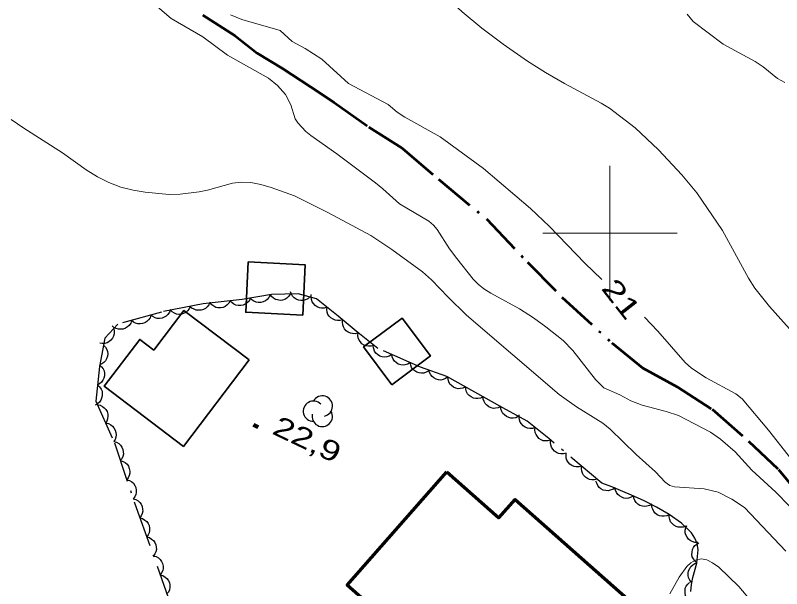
# Model space of a CAD drawing. Extents: x 356765 to 358572, y 5103174 to 5104650.
# Drawn here: x 357555.8 to 357612.8, y 5103773.6 to 5103816.2 of the extents above; entities that cross this region are included whole.
import ezdxf
from ezdxf.enums import TextEntityAlignment as Align

# ---------------------------------------------------------------- set-up
doc = ezdxf.new("R2010")
doc.units = 0
doc.header["$LTSCALE"] = 0.6
for name, pattern in [('DASH_DOUBLE_DOT', [9.2, 5, -1.2, 0.3, -1.2, 0.3, -1.2]), ('DOT_DASHED', [7.7, 5, -1.2, 0.3, -1.2]), ('LONG_DASHED', [7.5, 6, -1.5])]:
    doc.linetypes.add(name, pattern=pattern)
for name, color, linetype, lineweight in [('2', 7, 'Continuous', 13), ('3', 7, 'Continuous', 140), ('31', 7, 'Continuous', 70), ('4', 7, 'Continuous', 90), ('44', 7, 'Continuous', 25), ('61', 7, 'Continuous', 13)]:
    doc.layers.add(name, color=color, linetype=linetype, lineweight=lineweight)

msp = doc.modelspace()

# ---------------------------------------------------------------- linework, layer by layer
at = {"layer": '2', "linetype": 'LONG_DASHED'}
for points in [[(357592.06, 5103814.06), (357590.47, 5103815.25), (357589, 5103816.46), (357587.45, 5103817.9), (357585.13, 5103819.88), (357582.78, 5103822.16), (357581.89, 5103822.66), (357581.25, 5103822.92), (357580.37, 5103822.92), (357579.6, 5103822.76), (357578.58, 5103822.35), (357576.5, 5103821.08), (357575.52, 5103820.55), (357574.4, 5103820.3), (357572.67, 5103820.19), (357571.46, 5103820.47), (357569.53, 5103821.05), (357567.92, 5103821.85), (357566.19, 5103822.62), (357563.66, 5103823.32)], [(357612.99, 5103811.2), (357612.45, 5103811.5), (357611.39, 5103812.37), (357610.8, 5103812.76), (357608.41, 5103814.05), (357606.19, 5103815.73), (357605.75, 5103816.29)]]:
    msp.add_lwpolyline(points, dxfattribs=at)
at = {"layer": '2'}
for points in [[(357566.35, 5103816.83), (357567.38, 5103815.96), (357569.73, 5103814.59), (357571.55, 5103813.23), (357574.62, 5103811.53), (357575.29, 5103810.98), (357575.88, 5103810.3), (357576.28, 5103809.54), (357576.6, 5103808.51)], [(357599.39, 5103796.55), (357598.13, 5103797.78), (357595.5, 5103800.51), (357594.09, 5103801.83), (357590.6, 5103804.82), (357587.38, 5103807.17), (357584.75, 5103808.63), (357584.18, 5103809.01), (357583.5, 5103809.57), (357580.56, 5103811.13), (357578.57, 5103812.94), (357577.34, 5103813.72), (357576.37, 5103814.26), (357575.48, 5103815.06), (357572.63, 5103815.88), (357571.79, 5103816.23)], [(357614.2, 5103791.95), (357611.85, 5103794.55), (357610.77, 5103795.91), (357610.3, 5103796.66), (357608.37, 5103800.21), (357606.46, 5103803), (357605.35, 5103804.34), (357603.61, 5103806.2), (357601.87, 5103807.83), (357599.97, 5103809.29), (357599.35, 5103809.67), (357596.61, 5103811.13), (357595.2, 5103811.94), (357593.87, 5103812.79), (357592.06, 5103814.06)], [(357555.48, 5103808.45), (357556.42, 5103807.8), (357559.28, 5103805.97), (357561.04, 5103804.71), (357561.89, 5103804.19), (357562.74, 5103803.76), (357563.64, 5103803.43), (357564.55, 5103803.21), (357565.45, 5103803.05), (357567.23, 5103802.88), (357568.04, 5103802.9), (357569.45, 5103803.07), (357570.08, 5103803.2), (357571.94, 5103803.73), (357572.61, 5103803.8), (357573.29, 5103803.76), (357574.03, 5103803.63), (357574.81, 5103803.4), (357576.54, 5103802.79), (357579.01, 5103801.54), (357582.22, 5103799.82), (357583.79, 5103798.8), (357586.07, 5103797.13), (357586.74, 5103796.54), (357587.96, 5103795.24), (357589.34, 5103793.9), (357596.22, 5103788.01), (357597.51, 5103787.09), (357599.46, 5103785.88), (357600.02, 5103785.44), (357601.95, 5103783.55), (357603.38, 5103782.26), (357604.11, 5103781.5), (357604.45, 5103781.26), (357604.79, 5103781.16), (357607, 5103781), (357608.04, 5103780.76), (357609.06, 5103780.23), (357610, 5103779.61), (357613.08, 5103776.37)], [(357576.6, 5103808.51), (357576.8, 5103808.21), (357577.38, 5103807.57), (357577.75, 5103807.26), (357579.7, 5103805.9), (357582.57, 5103803.74), (357583.12, 5103803.3), (357584.34, 5103802.19), (357586.53, 5103800.9), (357586.87, 5103800.61), (357587.15, 5103800.28), (357588.07, 5103798.84), (357588.61, 5103798.11), (357589.82, 5103796.58), (357590.19, 5103796.22), (357590.62, 5103795.87), (357591.13, 5103795.55), (357593.28, 5103794.37), (357594.31, 5103793.7), (357595.24, 5103793.04), (357596.52, 5103792.03), (357597.24, 5103791.28), (357598.92, 5103789.12), (357599.55, 5103788.51), (357600.73, 5103787.98), (357601.55, 5103787.55), (357602.39, 5103787.22), (357604.19, 5103786.76), (357605.09, 5103786.46), (357607.48, 5103785.21), (357608.23, 5103784.69), (357609.3, 5103783.75), (357610.54, 5103782.38), (357612.34, 5103780.76), (357613.34, 5103779.71)], [(357624.96, 5103773), (357623.87, 5103773.88), (357619.53, 5103777.09), (357618.09, 5103778.26), (357617.13, 5103779.18), (357615.01, 5103781.37), (357613.52, 5103783.15), (357611.78, 5103785.37), (357609.82, 5103787.7), (357609.37, 5103788.05), (357607.15, 5103789.26), (357606.07, 5103789.96), (357605.59, 5103790.38), (357603.57, 5103792.72), (357602.56, 5103793.75)], [(357604.44, 5103773.19), (357605.15, 5103774.43), (357605.71, 5103775.22), (357606.01, 5103775.51), (357606.37, 5103775.7), (357606.77, 5103775.79), (357607.21, 5103775.72), (357607.63, 5103775.5), (357608.09, 5103775.18), (357609.57, 5103773.75), (357611.85, 5103771.05)]]:
    msp.add_lwpolyline(points, dxfattribs=at)
at = {"layer": '3'}
msp.add_line((357573.49, 5103785.76), (357573.85, 5103785.59), dxfattribs=at)
at = {"layer": '31', "lineweight": 35}
for points in [[(357577.15, 5103793.91), (357577.33, 5103797.66), (357573.1, 5103797.87), (357572.92, 5103794.13), (357577.15, 5103793.91)], [(357573.17, 5103790.59), (357568.28, 5103784.15), (357562.39, 5103788.62), (357565.04, 5103792.11), (357566.08, 5103791.32), (357568.32, 5103794.26), (357573.17, 5103790.59)], [(357583.79, 5103788.73), (357586.65, 5103790.88), (357584.54, 5103793.69), (357581.68, 5103791.55), (357583.79, 5103788.73)]]:
    msp.add_lwpolyline(points, close=True, dxfattribs=at)
at = {"layer": '31'}
msp.add_lwpolyline([(357587.88, 5103782.26), (357591.74, 5103778.84), (357592.94, 5103780.21), (357604.53, 5103769.98), (357598, 5103762.59), (357594.64, 5103765.55), (357592.54, 5103763.18), (357580.45, 5103773.84), (357587.88, 5103782.26)], close=True, dxfattribs=at)
at = {"layer": '4', "linetype": 'DASH_DOUBLE_DOT', "lineweight": 53}
msp.add_lwpolyline([(357569.72, 5103816.21), (357572.12, 5103814.67), (357573.76, 5103813.38), (357575.65, 5103812.24), (357577.74, 5103810.88), (357579.5, 5103809.72), (357582.07, 5103807.88), (357584.54, 5103806.32), (357587.25, 5103804.01), (357590.84, 5103801.04), (357593.86, 5103797.84), (357596.43, 5103795.24), (357600.13, 5103791.86), (357602.42, 5103789.99), (357605, 5103788.59), (357607.59, 5103786.91), (357610.29, 5103784.55), (357612.54, 5103782.44), (357614.51, 5103780.04), (357616.91, 5103777.84), (357620.41, 5103774.86), (357623.76, 5103771.83)], dxfattribs=at)
at = {"layer": '44', "linetype": 'DOT_DASHED'}
msp.add_lwpolyline([(357606.01, 5103773.38), (357606.05, 5103773.88), (357606.17, 5103774.41), (357606.47, 5103775.47), (357606.56, 5103776.47), (357606.49, 5103776.93), (357606.31, 5103777.34), (357606.05, 5103777.74), (357605.31, 5103778.46), (357604.4, 5103779.09), (357603.46, 5103779.63), (357602.54, 5103780.12), (357601.61, 5103780.54), (357600.15, 5103781.16), (357599.39, 5103781.43), (357595.46, 5103784.74), (357593.83, 5103786.03), (357592.04, 5103787.03), (357589.95, 5103788.19), (357587.86, 5103789.35), (357585.9, 5103790.05), (357582.75, 5103791.42), (357581.12, 5103792.71), (357579.8, 5103793.84), (357578.17, 5103795.13), (357576.81, 5103795.5), (357574.82, 5103795.44), (357572.66, 5103795.08), (357569.74, 5103794.76), (357566.65, 5103794.14), (357563.4, 5103793.23), (357562.43, 5103792.21), (357562.03, 5103790.09), (357561.76, 5103787.52), (357563.15, 5103784.41), (357564.77, 5103779.61), (357568.58, 5103768.93)], dxfattribs=at)
at = {"layer": '44'}
for points in [[(357574.73, 5103795.42), (357574.64, 5103795.23), (357574.51, 5103795.08), (357574.38, 5103794.97), (357574.22, 5103794.9), (357574.04, 5103794.86), (357573.85, 5103794.86), (357573.69, 5103794.87), (357573.53, 5103794.95), (357573.37, 5103795.05), (357573.25, 5103795.18)], [(357576.23, 5103795.48), (357576.12, 5103795.31), (357575.96, 5103795.17), (357575.82, 5103795.08), (357575.65, 5103795.03), (357575.47, 5103795.01), (357575.28, 5103795.04), (357575.12, 5103795.08), (357574.97, 5103795.17), (357574.83, 5103795.29), (357574.73, 5103795.44)], [(357577.69, 5103795.26), (357577.54, 5103795.12), (357577.35, 5103795.04), (357577.19, 5103795), (357577.02, 5103795), (357576.83, 5103795.03), (357576.66, 5103795.11), (357576.52, 5103795.19), (357576.4, 5103795.33), (357576.31, 5103795.48), (357576.25, 5103795.65)], [(357578.96, 5103794.5), (357578.76, 5103794.44), (357578.56, 5103794.44), (357578.39, 5103794.46), (357578.23, 5103794.53), (357578.08, 5103794.63), (357577.95, 5103794.77), (357577.85, 5103794.91), (357577.8, 5103795.07), (357577.77, 5103795.26), (357577.78, 5103795.44)], [(357570.26, 5103794.87), (357570.18, 5103794.67), (357570.05, 5103794.52), (357569.93, 5103794.4), (357569.77, 5103794.33), (357569.6, 5103794.27), (357569.41, 5103794.27), (357569.24, 5103794.28), (357569.08, 5103794.35), (357568.92, 5103794.44), (357568.79, 5103794.57)], [(357571.76, 5103794.98), (357571.67, 5103794.8), (357571.52, 5103794.65), (357571.39, 5103794.55), (357571.23, 5103794.49), (357571.05, 5103794.45), (357570.85, 5103794.46), (357570.69, 5103794.49), (357570.54, 5103794.57), (357570.39, 5103794.68), (357570.27, 5103794.82)], [(357573.25, 5103795.15), (357573.16, 5103794.96), (357573.01, 5103794.82), (357572.88, 5103794.72), (357572.72, 5103794.65), (357572.54, 5103794.62), (357572.35, 5103794.63), (357572.18, 5103794.65), (357572.03, 5103794.73), (357571.88, 5103794.84), (357571.76, 5103794.98)], [(357567.31, 5103794.33), (357567.24, 5103794.13), (357567.13, 5103793.96), (357567.01, 5103793.84), (357566.86, 5103793.75), (357566.69, 5103793.69), (357566.5, 5103793.67), (357566.34, 5103793.67), (357566.17, 5103793.72), (357566, 5103793.8), (357565.87, 5103793.92)], [(357568.79, 5103794.57), (357568.71, 5103794.38), (357568.58, 5103794.22), (357568.46, 5103794.11), (357568.3, 5103794.03), (357568.13, 5103793.98), (357567.94, 5103793.97), (357567.77, 5103793.99), (357567.61, 5103794.05), (357567.45, 5103794.15), (357567.32, 5103794.28)], [(357580.14, 5103793.57), (357579.94, 5103793.51), (357579.73, 5103793.51), (357579.57, 5103793.53), (357579.41, 5103793.6), (357579.25, 5103793.7), (357579.13, 5103793.84), (357579.03, 5103793.97), (357578.97, 5103794.14), (357578.95, 5103794.33), (357578.96, 5103794.5)], [(357564.42, 5103793.52), (357564.36, 5103793.32), (357564.24, 5103793.15), (357564.13, 5103793.03), (357563.97, 5103792.94), (357563.8, 5103792.88), (357563.61, 5103792.86), (357563.45, 5103792.86), (357563.28, 5103792.91), (357563.12, 5103793), (357562.98, 5103793.11)], [(357565.87, 5103793.92), (357565.8, 5103793.72), (357565.68, 5103793.56), (357565.57, 5103793.44), (357565.42, 5103793.35), (357565.25, 5103793.28), (357565.06, 5103793.26), (357564.89, 5103793.26), (357564.72, 5103793.32), (357564.56, 5103793.4), (357564.42, 5103793.52)], [(357581.27, 5103792.59), (357581.06, 5103792.53), (357580.86, 5103792.54), (357580.7, 5103792.56), (357580.54, 5103792.64), (357580.39, 5103792.75), (357580.27, 5103792.89), (357580.18, 5103793.03), (357580.13, 5103793.2), (357580.11, 5103793.38), (357580.13, 5103793.56)], [(357563.1, 5103792.91), (357563.14, 5103792.71), (357563.13, 5103792.51), (357563.09, 5103792.34), (357563.01, 5103792.19), (357562.89, 5103792.05), (357562.74, 5103791.93), (357562.6, 5103791.85), (357562.43, 5103791.81), (357562.24, 5103791.8), (357562.06, 5103791.83)], [(357582.45, 5103791.66), (357582.25, 5103791.6), (357582.04, 5103791.6), (357581.88, 5103791.62), (357581.72, 5103791.69), (357581.56, 5103791.79), (357581.44, 5103791.93), (357581.34, 5103792.06), (357581.28, 5103792.23), (357581.26, 5103792.41), (357581.27, 5103792.59)], [(357562.33, 5103791.69), (357562.48, 5103791.54), (357562.58, 5103791.36), (357562.63, 5103791.21), (357562.65, 5103791.03), (357562.63, 5103790.85), (357562.56, 5103790.67), (357562.49, 5103790.52), (357562.37, 5103790.4), (357562.22, 5103790.29), (357562.05, 5103790.21)], [(357583.77, 5103790.98), (357583.59, 5103790.86), (357583.4, 5103790.81), (357583.23, 5103790.79), (357583.06, 5103790.81), (357582.89, 5103790.87), (357582.72, 5103790.98), (357582.6, 5103791.08), (357582.5, 5103791.23), (357582.43, 5103791.4), (357582.39, 5103791.57)], [(357585.15, 5103790.38), (357584.97, 5103790.27), (357584.77, 5103790.21), (357584.61, 5103790.19), (357584.44, 5103790.22), (357584.26, 5103790.27), (357584.1, 5103790.38), (357583.97, 5103790.48), (357583.88, 5103790.63), (357583.8, 5103790.8), (357583.77, 5103790.98)], [(357562.04, 5103790.22), (357562.2, 5103790.08), (357562.31, 5103789.91), (357562.38, 5103789.76), (357562.41, 5103789.59), (357562.41, 5103789.4), (357562.36, 5103789.22), (357562.3, 5103789.07), (357562.18, 5103788.93), (357562.05, 5103788.81), (357561.89, 5103788.72)], [(357586.52, 5103789.78), (357586.34, 5103789.67), (357586.15, 5103789.61), (357585.99, 5103789.59), (357585.81, 5103789.62), (357585.64, 5103789.68), (357585.48, 5103789.78), (357585.35, 5103789.88), (357585.25, 5103790.03), (357585.18, 5103790.2), (357585.15, 5103790.38)], [(357587.95, 5103789.32), (357587.78, 5103789.19), (357587.59, 5103789.13), (357587.43, 5103789.09), (357587.25, 5103789.11), (357587.07, 5103789.15), (357586.91, 5103789.25), (357586.77, 5103789.34), (357586.67, 5103789.48), (357586.58, 5103789.65), (357586.54, 5103789.82)], [(357589.26, 5103788.58), (357589.07, 5103788.48), (357588.87, 5103788.45), (357588.7, 5103788.44), (357588.53, 5103788.48), (357588.36, 5103788.56), (357588.22, 5103788.68), (357588.1, 5103788.79), (357588.02, 5103788.95), (357587.96, 5103789.12), (357587.94, 5103789.3)], [(357561.89, 5103788.72), (357562.05, 5103788.59), (357562.16, 5103788.42), (357562.23, 5103788.27), (357562.25, 5103788.1), (357562.25, 5103787.91), (357562.2, 5103787.73), (357562.14, 5103787.58), (357562.03, 5103787.44), (357561.89, 5103787.32), (357561.73, 5103787.23)], [(357590.57, 5103787.85), (357590.38, 5103787.75), (357590.18, 5103787.72), (357590.02, 5103787.71), (357589.84, 5103787.75), (357589.68, 5103787.83), (357589.53, 5103787.95), (357589.41, 5103788.06), (357589.33, 5103788.22), (357589.27, 5103788.4), (357589.26, 5103788.58)], [(357591.88, 5103787.12), (357591.69, 5103787.03), (357591.49, 5103786.99), (357591.33, 5103786.98), (357591.16, 5103787.03), (357590.99, 5103787.1), (357590.84, 5103787.22), (357590.72, 5103787.34), (357590.64, 5103787.49), (357590.58, 5103787.67), (357590.57, 5103787.85)], [(357561.88, 5103787.26), (357562.08, 5103787.22), (357562.27, 5103787.13), (357562.4, 5103787.03), (357562.51, 5103786.9), (357562.6, 5103786.74), (357562.65, 5103786.55), (357562.67, 5103786.39), (357562.64, 5103786.21), (357562.59, 5103786.04), (357562.49, 5103785.89)], [(357593.19, 5103786.39), (357593, 5103786.29), (357592.8, 5103786.26), (357592.64, 5103786.25), (357592.47, 5103786.3), (357592.3, 5103786.37), (357592.15, 5103786.49), (357592.03, 5103786.61), (357591.95, 5103786.76), (357591.89, 5103786.94), (357591.88, 5103787.12)], [(357594.43, 5103785.56), (357594.23, 5103785.49), (357594.03, 5103785.49), (357593.86, 5103785.51), (357593.7, 5103785.58), (357593.55, 5103785.68), (357593.42, 5103785.82), (357593.32, 5103785.96), (357593.27, 5103786.12), (357593.24, 5103786.31), (357593.25, 5103786.49)], [(357562.49, 5103785.89), (357562.7, 5103785.85), (357562.88, 5103785.76), (357563.01, 5103785.66), (357563.12, 5103785.53), (357563.21, 5103785.37), (357563.26, 5103785.18), (357563.29, 5103785.02), (357563.26, 5103784.85), (357563.2, 5103784.67), (357563.1, 5103784.52)], [(357595.61, 5103784.62), (357595.41, 5103784.56), (357595.2, 5103784.56), (357595.04, 5103784.58), (357594.88, 5103784.65), (357594.72, 5103784.75), (357594.6, 5103784.89), (357594.5, 5103785.03), (357594.44, 5103785.19), (357594.42, 5103785.38), (357594.43, 5103785.56)], [(357563.11, 5103784.52), (357563.31, 5103784.47), (357563.49, 5103784.36), (357563.61, 5103784.25), (357563.71, 5103784.1), (357563.78, 5103783.93), (357563.81, 5103783.75), (357563.82, 5103783.58), (357563.78, 5103783.41), (357563.7, 5103783.24), (357563.59, 5103783.1)], [(357596.75, 5103783.65), (357596.55, 5103783.6), (357596.35, 5103783.6), (357596.18, 5103783.63), (357596.02, 5103783.7), (357595.87, 5103783.81), (357595.75, 5103783.95), (357595.66, 5103784.09), (357595.61, 5103784.26), (357595.58, 5103784.44), (357595.6, 5103784.62)], [(357597.9, 5103782.69), (357597.7, 5103782.63), (357597.49, 5103782.63), (357597.33, 5103782.66), (357597.17, 5103782.73), (357597.02, 5103782.84), (357596.9, 5103782.99), (357596.8, 5103783.12), (357596.75, 5103783.29), (357596.73, 5103783.47), (357596.75, 5103783.65)], [(357563.59, 5103783.1), (357563.79, 5103783.04), (357563.97, 5103782.94), (357564.09, 5103782.83), (357564.19, 5103782.68), (357564.26, 5103782.51), (357564.29, 5103782.32), (357564.3, 5103782.16), (357564.26, 5103781.99), (357564.18, 5103781.82), (357564.07, 5103781.68)], [(357599.04, 5103781.72), (357598.84, 5103781.66), (357598.64, 5103781.67), (357598.48, 5103781.69), (357598.32, 5103781.77), (357598.17, 5103781.87), (357598.04, 5103782.02), (357597.95, 5103782.16), (357597.9, 5103782.32), (357597.88, 5103782.51), (357597.9, 5103782.69)], [(357564.07, 5103781.68), (357564.27, 5103781.62), (357564.45, 5103781.51), (357564.57, 5103781.41), (357564.67, 5103781.26), (357564.74, 5103781.09), (357564.77, 5103780.9), (357564.78, 5103780.74), (357564.74, 5103780.57), (357564.66, 5103780.4), (357564.55, 5103780.26)], [(357600.38, 5103781.08), (357600.21, 5103780.96), (357600.02, 5103780.89), (357599.86, 5103780.85), (357599.68, 5103780.87), (357599.5, 5103780.91), (357599.33, 5103781.01), (357599.2, 5103781.1), (357599.1, 5103781.24), (357599.01, 5103781.41), (357598.96, 5103781.58)], [(357601.75, 5103780.48), (357601.58, 5103780.37), (357601.38, 5103780.31), (357601.22, 5103780.29), (357601.04, 5103780.31), (357600.87, 5103780.37), (357600.71, 5103780.47), (357600.58, 5103780.57), (357600.48, 5103780.72), (357600.41, 5103780.89), (357600.37, 5103781.07)], [(357603.12, 5103779.86), (357602.94, 5103779.75), (357602.74, 5103779.7), (357602.58, 5103779.68), (357602.41, 5103779.71), (357602.23, 5103779.77), (357602.07, 5103779.87), (357601.95, 5103779.98), (357601.85, 5103780.13), (357601.78, 5103780.3), (357601.75, 5103780.48)], [(357564.54, 5103780.25), (357564.74, 5103780.2), (357564.92, 5103780.1), (357565.04, 5103779.99), (357565.14, 5103779.85), (357565.22, 5103779.68), (357565.25, 5103779.49), (357565.27, 5103779.33), (357565.22, 5103779.16), (357565.15, 5103778.99), (357565.04, 5103778.84)], [(357604.41, 5103779.09), (357604.22, 5103778.99), (357604.02, 5103778.96), (357603.85, 5103778.96), (357603.68, 5103779), (357603.52, 5103779.08), (357603.37, 5103779.2), (357603.25, 5103779.32), (357603.18, 5103779.48), (357603.12, 5103779.65), (357603.11, 5103779.83)], [(357565.04, 5103778.84), (357565.25, 5103778.79), (357565.42, 5103778.68), (357565.55, 5103778.58), (357565.65, 5103778.43), (357565.73, 5103778.27), (357565.76, 5103778.08), (357565.77, 5103777.91), (357565.73, 5103777.74), (357565.65, 5103777.57), (357565.55, 5103777.43)], [(357605.64, 5103778.23), (357605.45, 5103778.16), (357605.24, 5103778.14), (357605.08, 5103778.15), (357604.91, 5103778.21), (357604.75, 5103778.3), (357604.61, 5103778.44), (357604.51, 5103778.56), (357604.45, 5103778.72), (357604.41, 5103778.91), (357604.41, 5103779.09)], [(357606.52, 5103777.01), (357606.31, 5103777.02), (357606.12, 5103777.08), (357605.97, 5103777.15), (357605.84, 5103777.27), (357605.73, 5103777.41), (357605.65, 5103777.59), (357605.6, 5103777.74), (357605.6, 5103777.92), (357605.64, 5103778.1), (357605.71, 5103778.27)], [(357565.55, 5103777.43), (357565.75, 5103777.38), (357565.92, 5103777.27), (357566.05, 5103777.17), (357566.15, 5103777.02), (357566.23, 5103776.85), (357566.26, 5103776.66), (357566.27, 5103776.5), (357566.23, 5103776.33), (357566.16, 5103776.16), (357566.05, 5103776.01)], [(357606.47, 5103775.49), (357606.31, 5103775.63), (357606.2, 5103775.8), (357606.12, 5103775.94), (357606.09, 5103776.12), (357606.1, 5103776.3), (357606.14, 5103776.49), (357606.2, 5103776.64), (357606.31, 5103776.78), (357606.45, 5103776.9), (357606.61, 5103776.99)], [(357566.05, 5103776.01), (357566.25, 5103775.96), (357566.43, 5103775.86), (357566.56, 5103775.75), (357566.66, 5103775.61), (357566.73, 5103775.44), (357566.77, 5103775.25), (357566.78, 5103775.09), (357566.74, 5103774.92), (357566.66, 5103774.75), (357566.56, 5103774.6)], [(357606.07, 5103774.05), (357605.93, 5103774.21), (357605.85, 5103774.4), (357605.81, 5103774.56), (357605.81, 5103774.73), (357605.85, 5103774.91), (357605.93, 5103775.09), (357606.01, 5103775.23), (357606.15, 5103775.34), (357606.31, 5103775.44), (357606.48, 5103775.49)], [(357566.56, 5103774.6), (357566.76, 5103774.55), (357566.93, 5103774.44), (357567.06, 5103774.34), (357567.16, 5103774.2), (357567.24, 5103774.03), (357567.27, 5103773.84), (357567.28, 5103773.68), (357567.24, 5103773.5), (357567.17, 5103773.33), (357567.06, 5103773.19)], [(357606.14, 5103772.56), (357605.95, 5103772.65), (357605.8, 5103772.79), (357605.69, 5103772.91), (357605.62, 5103773.07), (357605.58, 5103773.25), (357605.58, 5103773.45), (357605.6, 5103773.61), (357605.67, 5103773.77), (357605.78, 5103773.92), (357605.91, 5103774.04)]]:
    msp.add_lwpolyline(points, dxfattribs=at)
for centre, start, end in [((357578.6073, 5103787.1472), 282.26917, 149.72626), ((357577.9539, 5103786.7673), 44.11537, 269.80396), ((357578.6073, 5103786.3874), 166.93686, 29.62122)]:
    msp.add_arc(centre, 0.7598, start, end, dxfattribs=at)
at = {"layer": '61'}
for p, q in [((357600, 5103795), (357600, 5103805)), ((357595, 5103800), (357605, 5103800))]:
    msp.add_line(p, q, dxfattribs=at)

# ---------------------------------------------------------------- texts
at = {"layer": '2', "width": 1.4}
msp.add_text('21', height=1.5, rotation=308.097, dxfattribs=at).set_placement((357600.2583, 5103794.6577), align=Align.CENTER)
at = {"layer": '3', "width": 1.35}
msp.add_text('22,9   ', height=1.5, rotation=334.619, dxfattribs=at).set_placement((357574.79, 5103785.13))

doc.saveas('drawing.dxf')
